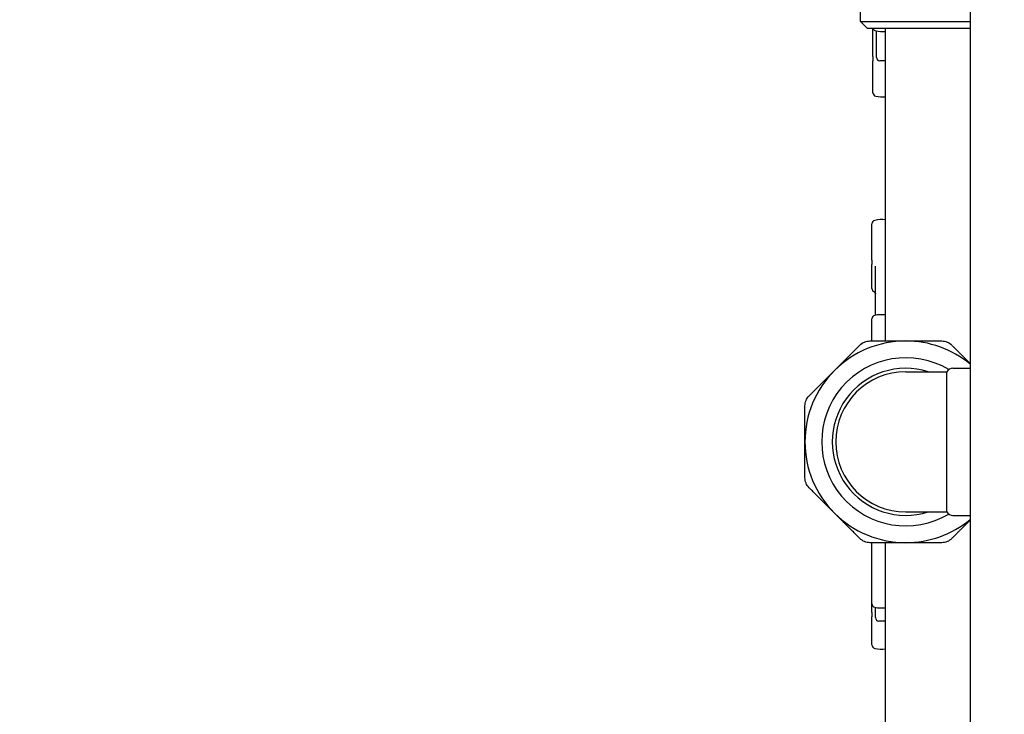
# Model space of a CAD drawing. Header units: inches. Extents: x 24 to 1128, y -69 to 748.
# Tile 328 of 656: x 478.71 to 487.5, y 655.92 to 662.12. Entities that reach past the tile are written whole.
import ezdxf

# ---------------------------------------------------------------- set-up
doc = ezdxf.new("R2010")
doc.units = ezdxf.units.IN
doc.header["$LTSCALE"] = 32
doc.header["$MEASUREMENT"] = 0
doc.layers.add('Dimension (ANSI)', color=7, linetype='Continuous', lineweight=25)
doc.layers.add('Visible (ANSI)', color=7, linetype='Continuous', lineweight=30)
doc.styles.add('Note Text (ANSI)', font='tahoma.ttf')
doc.dimstyles.new('SB Fraction-16 (ANSI)', dxfattribs={"dimscale": 32, "dimtxt": 0.125, "dimasz": 0.098425, "dimexe": 0.125, "dimexo": 0.0625, "dimgap": 0.031496, "dimtad": 0, "dimtih": 1, "dimtoh": 1, "dimdec": 4, "dimrnd": 1e-08, "dimzin": 0, "dimdsep": 46, "dimlunit": 5, "dimtxsty": 'Note Text (ANSI)', "dimcen": 0.09, "dimdle": 0.393701, "dimclrd": 256, "dimclre": 256, "dimclrt": 256, "dimadec": 0, "dimazin": 3, "dimtfac": 0.96, "dimtofl": 0, "dimtmove": 0, "dimatfit": 3, "dimfxl": 1, "dimfrac": 2, "dimtolj": 1, "dimtzin": 12, "dimlwd": -1, "dimlwe": -1, "dimarcsym": 0})

# ---------------------------------------------------------------- blocks, each defined once
blk = doc.blocks.new('*D18')
at = {"layer": 'Defpoints', "color": 0, "transparency": 16777216}
for p in [(496.2806, 687.6685), (344.4743, 549.6685), (496.2806, 549.6685)]:
    blk.add_point(p, dxfattribs=at)
at = {"layer": 'Dimension (ANSI)', "transparency": 16777216}
for p, q in [((494.2806, 687.6685), (340.4743, 687.6685)), ((344.4743, 684.5189), (344.4743, 621.7677)), ((344.4743, 552.8181), (344.4743, 615.5693)), ((494.2806, 549.6685), (340.4743, 549.6685))]:
    blk.add_line(p, q, dxfattribs=at)
for points in [[(343.9494, 684.5189), (344.9993, 684.5189), (344.4743, 687.6685)], [(343.9494, 552.8181), (344.9993, 552.8181), (344.4743, 549.6685)]]:
    blk.add_solid(points, dxfattribs=at)
at = {"layer": 'Dimension (ANSI)', "transparency": 16777216, "insert": (340.3723, 620.7599), "char_height": 4, "attachment_point": 1, "style": 'Note Text (ANSI)'}
blk.add_mtext('\\A1;138', dxfattribs=at)

msp = doc.modelspace()

# ---------------------------------------------------------------- linework, layer by layer
at = {"layer": 'Visible (ANSI)'}
for p, q in [((487.19159, 676.59815), (487.19159, 640.98303)), ((486.21409, 662.09779), (486.21409, 662.83779)), ((486.21409, 662.09779), (487.19159, 662.09779)), ((486.27659, 662.03529), (486.21409, 662.09779)), ((487.19159, 662.03529), (486.27659, 662.03529)), ((486.32534, 661.78584), (486.32534, 662.03529)), ((486.35659, 661.77904), (486.35659, 662.01552)), ((486.43909, 659.24779), (486.43909, 662.03529)), ((486.32534, 661.78584), (486.32534, 661.74727)), ((486.32534, 661.46322), (486.32534, 661.74727)), ((486.43909, 661.74779), (486.38784, 661.74779)), ((486.31659, 659.96876), (486.31659, 660.29386)), ((486.31659, 659.96876), (486.31659, 659.93049)), ((486.31659, 659.71547), (486.31659, 659.93049)), ((486.34784, 659.47739), (486.34784, 659.91641)), ((486.31659, 659.24779), (486.31659, 659.44555)), ((487.03859, 659.00404), (487.19159, 659.00404)), ((486.61909, 658.97279), (486.98446, 658.97279)), ((486.98446, 657.72279), (486.98446, 658.97279)), ((486.61909, 657.72279), (486.98446, 657.72279)), ((487.03859, 657.69154), (487.19159, 657.69154)), ((486.31659, 656.9023), (486.31659, 657.44779)), ((486.43909, 647.29379), (486.43909, 657.44779)), ((486.31659, 656.82458), (486.31659, 656.9023)), ((486.31659, 656.82458), (486.31659, 656.78633)), ((486.34784, 656.77904), (486.34784, 656.87047)), ((486.31659, 656.53455), (486.31659, 656.78633)), ((486.43909, 656.74779), (486.37909, 656.74779))]:
    msp.add_line(p, q, dxfattribs=at)
for centre, radius, start, end in [((486.35659, 662.04735), 0.03125, 202.693734, 258.463041), ((486.41534, 662.33516), 0.325, 258.463041, 274.190735), ((486.38784, 661.77904), 0.03125, 180, 270), ((486.35659, 661.46322), 0.03125, 180, 258.463041), ((486.41534, 661.75104), 0.325, 258.463041, 274.190735), ((486.34784, 660.29386), 0.03125, 101.536959, 180), ((486.40659, 660.00604), 0.325, 84.26083, 101.536959), ((486.34784, 659.71547), 0.03125, 180, 240), ((486.31659, 659.66135), 0.03125, 30.586245, 60), ((486.34784, 659.44555), 0.03125, 101.536959, 180), ((486.40659, 659.15774), 0.325, 84.26083, 101.536959), ((486.61909, 658.34779), 0.9, 90, 135), ((486.61909, 658.34779), 0.9, 50.497621, 90), ((486.61909, 658.34779), 0.75, 59.268041, 300.731959), ((486.61909, 658.34779), 0.65625, 72.24721, 287.75279), ((487.03859, 658.94154), 0.0625, 90, 150), ((486.61909, 658.34779), 0.9, 135, 180), ((486.61909, 658.34779), 0.625, 90, 270), ((486.61909, 658.34779), 0.9, 180, 225), ((486.61909, 658.34779), 0.9, 225, 270), ((487.03859, 657.75404), 0.0625, 210, 270), ((486.61909, 658.34779), 0.9, 270, 309.502379), ((486.34784, 656.9023), 0.03125, 180, 258.463041), ((486.40659, 657.19012), 0.325, 258.463041, 275.73917), ((486.37909, 656.77904), 0.03125, 180, 270), ((486.34784, 656.53455), 0.03125, 180, 258.463041), ((486.40659, 656.82236), 0.325, 258.463041, 275.73917)]:
    msp.add_arc(centre, radius, start, end, dxfattribs=at)
for points, knots in [([(486.34349, 659.67725), (486.3444, 659.67571), (486.3452, 659.67441), (486.34651, 659.67219), (486.34703, 659.67127), (486.34758, 659.67021), (486.34773, 659.66991), (486.34784, 659.66967)], [0.51351333, 0.51351333, 0.51351333, 0.51351333, 0.55704859, 0.55704859, 0.60058386, 0.60058386, 0.62260676, 0.62260676, 0.62260676, 0.62260676]), ([(486.20969, 659.21118), (486.22143, 659.22292), (486.23561, 659.23222), (486.26487, 659.24434), (486.28147, 659.24779), (486.29808, 659.24779)], [1.29267522, 1.29267522, 1.29267522, 1.29267522, 1.41335073, 1.41335073, 1.53402624, 1.53402624, 1.53402624, 1.53402624]), ([(486.94011, 659.24779), (486.95671, 659.24779), (486.97331, 659.24434), (487.00257, 659.23222), (487.01676, 659.22292), (487.0285, 659.21118)], [1.29267522, 1.29267522, 1.29267522, 1.29267522, 1.41335073, 1.41335073, 1.53402624, 1.53402624, 1.53402624, 1.53402624]), ([(485.71909, 658.66881), (485.71909, 658.68541), (485.72255, 658.70201), (485.73467, 658.73127), (485.74396, 658.74546), (485.7557, 658.75719)], [1.29267522, 1.29267522, 1.29267522, 1.29267522, 1.41335073, 1.41335073, 1.53402624, 1.53402624, 1.53402624, 1.53402624]), ([(485.7557, 657.93839), (485.74396, 657.95013), (485.73467, 657.96431), (485.72255, 657.99357), (485.71909, 658.01017), (485.71909, 658.02678)], [1.29267522, 1.29267522, 1.29267522, 1.29267522, 1.41335073, 1.41335073, 1.53402624, 1.53402624, 1.53402624, 1.53402624]), ([(486.29808, 657.44779), (486.28147, 657.44779), (486.26487, 657.45125), (486.23561, 657.46337), (486.22143, 657.47266), (486.20969, 657.4844)], [0.4147028, 0.4147028, 0.4147028, 0.4147028, 0.5353783, 0.5353783, 0.65605381, 0.65605381, 0.65605381, 0.65605381]), ([(487.0285, 657.4844), (487.01676, 657.47266), (487.00257, 657.46337), (486.97331, 657.45125), (486.95671, 657.44779), (486.94011, 657.44779)], [1.29267522, 1.29267522, 1.29267522, 1.29267522, 1.41335073, 1.41335073, 1.53402624, 1.53402624, 1.53402624, 1.53402624])]:
    msp.add_open_spline(points, degree=3, knots=knots, dxfattribs=at)
for points, weights in [([(485.9827, 658.98419), (486.09279, 659.09429), (486.20969, 659.21118)], [1, 1.04951712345, 1.06851824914]), ([(486.29808, 659.24779), (486.46339, 659.24779), (486.61909, 659.24779)], [1.06851824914, 1.04951712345, 1]), ([(486.61909, 659.24779), (486.7748, 659.24779), (486.94011, 659.24779)], [1, 1.04951712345, 1.06851824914]), ([(487.0285, 659.21118), (487.11228, 659.12739), (487.19159, 659.04808)], [1.06851824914, 1.05483008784, 1.02530542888]), ([(485.7557, 658.75719), (485.8726, 658.87409), (485.9827, 658.98419)], [1.06851824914, 1.04951712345, 1]), ([(485.71909, 658.34779), (485.71909, 658.50349), (485.71909, 658.66881)], [1, 1.04951712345, 1.06851824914]), ([(485.71909, 658.02678), (485.71909, 658.19209), (485.71909, 658.34779)], [1.06851824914, 1.04951712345, 1]), ([(485.9827, 657.71139), (485.8726, 657.82149), (485.7557, 657.93839)], [1, 1.04951712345, 1.06851824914]), ([(486.20969, 657.4844), (486.09279, 657.6013), (485.9827, 657.71139)], [1.06851824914, 1.04951712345, 1]), ([(487.19159, 657.6475), (487.11228, 657.56819), (487.0285, 657.4844)], [1.02530542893, 1.05483008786, 1.06851824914]), ([(486.61909, 657.44779), (486.46339, 657.44779), (486.29808, 657.44779)], [1, 1.04951712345, 1.06851824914]), ([(486.94011, 657.44779), (486.7748, 657.44779), (486.61909, 657.44779)], [1.06851824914, 1.04951712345, 1])]:
    msp.add_rational_spline(points, weights, degree=2, dxfattribs=at)

# ---------------------------------------------------------------- dimensions: what is measured, and where the dimension line sits
at = {"layer": 'Dimension (ANSI)'}
dim = msp.add_linear_dim(base=(344.47435, 549.66853), p1=(496.28063, 687.66853), p2=(496.28063, 549.66853), angle=90, dimstyle='SB Fraction-16 (ANSI)', override={"dimgap": 0.031496, "dimdec": 4, "dimtol": 0, "dimlim": 0, "dimtp": 0, "dimtm": 0, "dimtdec": 2, "dimatfit": 1}, dxfattribs=at)
dim.commit()
dim.dimension.update_dxf_attribs({"geometry": '*D18', "text_midpoint": (344.47435, 618.66853), "dimtype": 160})

doc.saveas('drawing.dxf')
